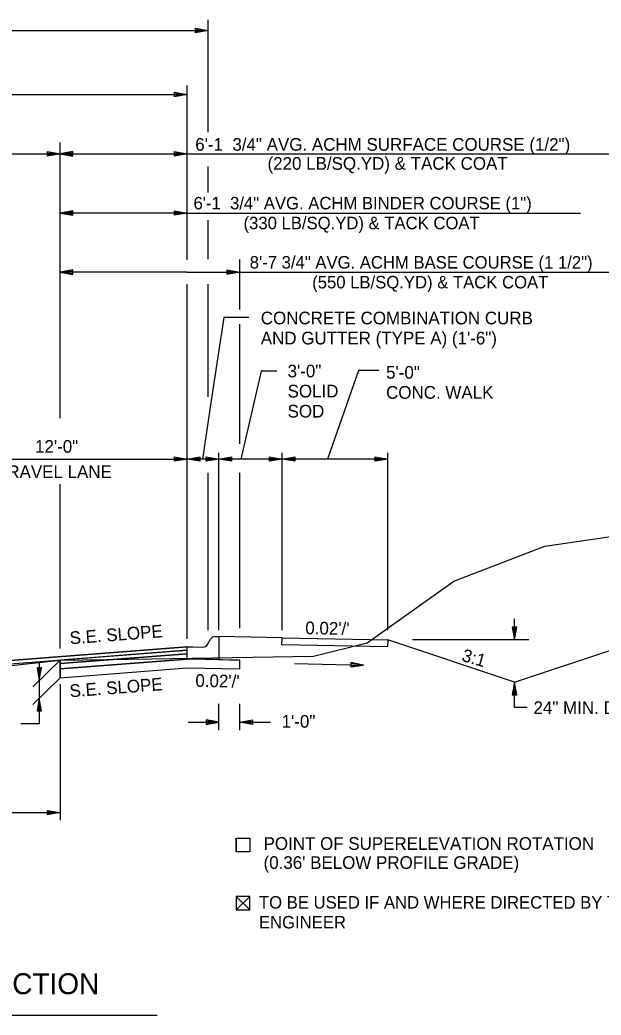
# Model space of a CAD drawing. Extents: x 1001270 to 1003428, y 1840152 to 1842912.
# Drawn here: x 1001356.45 to 1001383.97, y 1842293.63 to 1842340.72 of the extents above; entities that cross this region are included whole.
import ezdxf

# ---------------------------------------------------------------- set-up
doc = ezdxf.new("R2010")
doc.units = 0
for name, color, linetype in [('10', 7, 'Continuous'), ('19', 7, 'Continuous'), ('20', 7, 'Continuous'), ('8', 7, 'Continuous'), ('Default', 7, 'Continuous')]:
    doc.layers.add(name, color=color, linetype=linetype)

# ---------------------------------------------------------------- blocks, each defined once
blk = doc.blocks.new('TM')
at = {"layer": '8'}
for p, q in [((-120.309, 21.181), (-119.787, -20.829)), ((0, 0), (-120.309, 21.181)), ((-31.382, 2.945), (-120.176, 10.512)), ((-119.787, -20.829), (0, 0)), ((-119.911, -10.826), (-31.307, -3.057))]:
    blk.add_line(p, q, dxfattribs=at)

msp = doc.modelspace()

# ---------------------------------------------------------------- linework, layer by layer
at = {"layer": '10'}
for p, q in [((1001366.698, 1842299.245), (1001367.339, 1842298.603)), ((1001367.339, 1842299.245), (1001366.698, 1842298.603)), ((1001367.079, 1842298.603), (1001367.091, 1842298.603))]:
    msp.add_line(p, q, dxfattribs=at)
msp.add_lwpolyline([(1001367.091, 1842298.603), (1001367.339, 1842298.603), (1001367.339, 1842299.245), (1001366.698, 1842299.245), (1001366.698, 1842298.603), (1001367.079, 1842298.603)], dxfattribs=at)
at = {"layer": '19'}
for p, q in [((1001365.368, 1842335.402), (1001365.368, 1842340.717)), ((1001327.368, 1842340.214), (1001365.368, 1842340.214)), ((1001364.768, 1842340.109), (1001364.768, 1842340.319)), ((1001364.768, 1842340.319), (1001365.368, 1842340.214)), ((1001364.768, 1842340.264), (1001365.208, 1842340.229)), ((1001365.368, 1842340.214), (1001364.768, 1842340.109)), ((1001365.208, 1842340.199), (1001364.768, 1842340.159)), ((1001364.368, 1842329.362), (1001364.368, 1842337.608)), ((1001328.368, 1842337.187), (1001364.368, 1842337.187)), ((1001363.768, 1842337.082), (1001363.768, 1842337.292)), ((1001363.768, 1842337.292), (1001364.368, 1842337.187)), ((1001363.768, 1842337.237), (1001364.208, 1842337.202)), ((1001364.368, 1842337.187), (1001363.768, 1842337.082)), ((1001364.208, 1842337.172), (1001363.768, 1842337.132)), ((1001358.361, 1842321.866), (1001358.361, 1842334.913)), ((1001334.361, 1842334.379), (1001358.361, 1842334.379)), ((1001357.761, 1842334.274), (1001357.761, 1842334.484)), ((1001357.761, 1842334.484), (1001358.361, 1842334.379)), ((1001357.761, 1842334.429), (1001358.201, 1842334.394)), ((1001358.361, 1842334.379), (1001357.761, 1842334.274)), ((1001358.201, 1842334.364), (1001357.761, 1842334.324)), ((1001358.961, 1842334.483), (1001358.361, 1842334.378)), ((1001358.361, 1842334.379), (1001364.368, 1842334.379)), ((1001358.361, 1842334.378), (1001358.961, 1842334.273)), ((1001358.961, 1842334.428), (1001358.521, 1842334.393)), ((1001358.521, 1842334.363), (1001358.961, 1842334.323)), ((1001358.961, 1842334.273), (1001358.961, 1842334.483)), ((1001363.768, 1842334.274), (1001363.768, 1842334.484)), ((1001363.768, 1842334.484), (1001364.368, 1842334.379)), ((1001363.768, 1842334.429), (1001364.208, 1842334.394)), ((1001364.368, 1842334.379), (1001363.768, 1842334.274)), ((1001364.208, 1842334.364), (1001363.768, 1842334.324)), ((1001364.368, 1842334.379), (1001385.294, 1842334.379)), ((1001365.368, 1842332.546), (1001365.368, 1842333.775)), ((1001358.961, 1842331.684), (1001358.361, 1842331.579)), ((1001358.361, 1842331.579), (1001358.961, 1842331.474)), ((1001364.368, 1842331.579), (1001358.361, 1842331.579)), ((1001358.961, 1842331.629), (1001358.521, 1842331.594)), ((1001358.521, 1842331.564), (1001358.961, 1842331.524)), ((1001358.961, 1842331.474), (1001358.961, 1842331.684)), ((1001363.768, 1842331.474), (1001363.768, 1842331.684)), ((1001363.768, 1842331.684), (1001364.368, 1842331.579)), ((1001363.768, 1842331.629), (1001364.208, 1842331.594)), ((1001364.368, 1842331.579), (1001363.768, 1842331.474)), ((1001364.208, 1842331.564), (1001363.768, 1842331.524)), ((1001364.368, 1842331.579), (1001382.994, 1842331.579)), ((1001365.368, 1842329.39), (1001365.368, 1842331.237)), ((1001366.868, 1842327.007), (1001366.868, 1842329.379)), ((1001358.961, 1842328.884), (1001358.361, 1842328.779)), ((1001358.361, 1842328.779), (1001358.961, 1842328.674)), ((1001364.368, 1842328.779), (1001358.361, 1842328.779)), ((1001358.961, 1842328.829), (1001358.521, 1842328.794)), ((1001358.521, 1842328.764), (1001358.961, 1842328.724)), ((1001358.961, 1842328.674), (1001358.961, 1842328.884)), ((1001364.368, 1842328.779), (1001387.13, 1842328.779)), ((1001366.268, 1842328.674), (1001366.268, 1842328.884)), ((1001366.268, 1842328.884), (1001366.868, 1842328.779)), ((1001366.268, 1842328.829), (1001366.708, 1842328.794)), ((1001366.868, 1842328.779), (1001366.268, 1842328.674)), ((1001366.708, 1842328.764), (1001366.268, 1842328.724)), ((1001364.368, 1842311.439), (1001364.368, 1842328.212)), ((1001365.368, 1842322.89), (1001365.368, 1842328.212)), ((1001366.109, 1842326.63), (1001365.515, 1842322.716)), ((1001367.288, 1842326.63), (1001366.109, 1842326.63)), ((1001366.868, 1842320.652), (1001366.868, 1842326.322)), ((1001367.873, 1842324.095), (1001366.916, 1842319.938)), ((1001368.617, 1842324.095), (1001367.873, 1842324.095)), ((1001372.488, 1842324.126), (1001371.023, 1842319.938)), ((1001373.45, 1842324.126), (1001372.488, 1842324.126)), ((1001365.515, 1842322.716), (1001365.094, 1842319.938)), ((1001365.868, 1842311.84), (1001365.868, 1842320.238)), ((1001368.868, 1842311.84), (1001368.868, 1842320.238)), ((1001373.868, 1842311.84), (1001373.868, 1842320.238)), ((1001352.368, 1842319.938), (1001364.368, 1842319.938)), ((1001363.768, 1842319.833), (1001363.768, 1842320.043)), ((1001363.768, 1842320.043), (1001364.368, 1842319.938)), ((1001363.768, 1842319.988), (1001364.208, 1842319.953)), ((1001364.368, 1842319.938), (1001363.768, 1842319.833)), ((1001364.208, 1842319.923), (1001363.768, 1842319.883)), ((1001364.368, 1842319.938), (1001364.968, 1842320.043)), ((1001373.868, 1842319.938), (1001364.368, 1842319.938)), ((1001364.968, 1842319.833), (1001364.368, 1842319.938)), ((1001364.528, 1842319.953), (1001364.968, 1842319.988)), ((1001364.968, 1842319.883), (1001364.528, 1842319.923)), ((1001364.968, 1842320.043), (1001364.968, 1842319.833)), ((1001365.268, 1842319.833), (1001365.268, 1842320.043)), ((1001365.268, 1842320.043), (1001365.868, 1842319.938)), ((1001365.268, 1842319.988), (1001365.708, 1842319.953)), ((1001365.868, 1842319.938), (1001365.268, 1842319.833)), ((1001365.708, 1842319.923), (1001365.268, 1842319.883)), ((1001365.868, 1842319.938), (1001366.468, 1842320.043)), ((1001366.468, 1842319.833), (1001365.868, 1842319.938)), ((1001366.028, 1842319.953), (1001366.468, 1842319.988)), ((1001366.468, 1842319.883), (1001366.028, 1842319.923)), ((1001366.468, 1842320.043), (1001366.468, 1842319.833)), ((1001368.268, 1842319.833), (1001368.268, 1842320.043)), ((1001368.268, 1842320.043), (1001368.868, 1842319.938)), ((1001368.268, 1842319.988), (1001368.708, 1842319.953)), ((1001368.868, 1842319.938), (1001368.268, 1842319.833)), ((1001368.708, 1842319.923), (1001368.268, 1842319.883)), ((1001368.868, 1842319.938), (1001369.468, 1842320.043)), ((1001369.468, 1842319.833), (1001368.868, 1842319.938)), ((1001369.028, 1842319.953), (1001369.468, 1842319.988)), ((1001369.468, 1842319.883), (1001369.028, 1842319.923)), ((1001369.468, 1842320.043), (1001369.468, 1842319.833)), ((1001373.268, 1842319.833), (1001373.268, 1842320.043)), ((1001373.268, 1842320.043), (1001373.868, 1842319.938)), ((1001373.268, 1842319.988), (1001373.708, 1842319.953)), ((1001373.868, 1842319.938), (1001373.268, 1842319.833)), ((1001373.708, 1842319.923), (1001373.268, 1842319.883)), ((1001365.368, 1842311.84), (1001365.368, 1842319.287)), ((1001366.868, 1842311.942), (1001366.868, 1842319.287)), ((1001358.361, 1842310.977), (1001358.361, 1842318.747)), ((1001379.87, 1842309.383), (1001402.036, 1842316.771)), ((1001379.87, 1842311.383), (1001379.87, 1842312.386)), ((1001379.975, 1842311.983), (1001379.765, 1842311.983)), ((1001379.765, 1842311.983), (1001379.87, 1842311.383)), ((1001379.815, 1842311.983), (1001379.855, 1842311.543)), ((1001379.87, 1842311.383), (1001379.975, 1842311.983)), ((1001379.885, 1842311.543), (1001379.92, 1842311.983)), ((1001365.339, 1842311.167), (1001365.485, 1842311.419)), ((1001365.702, 1842311.543), (1001365.868, 1842311.543)), ((1001365.868, 1842311.543), (1001365.868, 1842311.21)), ((1001368.869, 1842311.483), (1001365.868, 1842311.543)), ((1001368.856, 1842311.15), (1001368.869, 1842311.483)), ((1001368.869, 1842311.483), (1001373.868, 1842311.383)), ((1001368.869, 1842311.483), (1001368.869, 1842311.483)), ((1001373.868, 1842311.383), (1001373.855, 1842311.05)), ((1001379.87, 1842309.383), (1001373.868, 1842311.383)), ((1001380.555, 1842311.383), (1001375.038, 1842311.383)), ((1001364.368, 1842311.058), (1001364.652, 1842311.052)), ((1001364.652, 1842311.052), (1001364.652, 1842311.052)), ((1001364.652, 1842311.052), (1001364.652, 1842311.052)), ((1001364.652, 1842311.052), (1001365.118, 1842311.043)), ((1001365.868, 1842311.21), (1001365.868, 1842311.028)), ((1001365.868, 1842311.028), (1001365.868, 1842310.448)), ((1001373.855, 1842311.05), (1001368.856, 1842311.15)), ((1001358.361, 1842310.429), (1001357.061, 1842309.156)), ((1001358.361, 1842309.595), (1001358.361, 1842310.429)), ((1001364.368, 1842310.475), (1001364.368, 1842310.725)), ((1001364.368, 1842310.725), (1001364.368, 1842310.725)), ((1001365.868, 1842310.448), (1001364.368, 1842310.478)), ((1001364.368, 1842310.475), (1001364.368, 1842310.475)), ((1001364.368, 1842310.475), (1001364.368, 1842310.475)), ((1001365.868, 1842310.448), (1001366.868, 1842310.428)), ((1001366.868, 1842310.008), (1001366.868, 1842310.428)), ((1001366.868, 1842310.008), (1001366.868, 1842310.428)), ((1001357.476, 1842310.06), (1001357.266, 1842310.06)), ((1001357.266, 1842310.06), (1001357.371, 1842309.46)), ((1001357.321, 1842310.06), (1001357.356, 1842309.62)), ((1001357.371, 1842309.46), (1001357.476, 1842310.06)), ((1001357.386, 1842309.62), (1001357.426, 1842310.06)), ((1001358.361, 1842310.012), (1001358.361, 1842309.595)), ((1001364.368, 1842310.058), (1001366.868, 1842310.008)), ((1001366.868, 1842310.008), (1001366.868, 1842310.008)), ((1001358.361, 1842309.595), (1001357.061, 1842308.323)), ((1001379.87, 1842309.384), (1001379.765, 1842308.784)), ((1001379.975, 1842308.784), (1001379.87, 1842309.384)), ((1001379.87, 1842308.177), (1001379.87, 1842309.384)), ((1001358.361, 1842309.294), (1001358.361, 1842302.859)), ((1001379.855, 1842309.224), (1001379.82, 1842308.784)), ((1001379.925, 1842308.784), (1001379.885, 1842309.224)), ((1001357.371, 1842308.626), (1001357.266, 1842308.026)), ((1001357.356, 1842308.466), (1001357.316, 1842308.026)), ((1001357.476, 1842308.026), (1001357.371, 1842308.626)), ((1001357.421, 1842308.026), (1001357.386, 1842308.466)), ((1001379.765, 1842308.784), (1001379.975, 1842308.784)), ((1001357.266, 1842308.026), (1001357.476, 1842308.026)), ((1001365.868, 1842307.114), (1001365.868, 1842308.352)), ((1001366.868, 1842307.114), (1001366.868, 1842308.352)), ((1001380.47, 1842308.177), (1001379.87, 1842308.177)), ((1001364.419, 1842307.492), (1001365.868, 1842307.492)), ((1001364.419, 1842307.492), (1001365.868, 1842307.492)), ((1001365.268, 1842307.597), (1001365.268, 1842307.387)), ((1001365.868, 1842307.492), (1001365.268, 1842307.597)), ((1001365.268, 1842307.597), (1001365.268, 1842307.387)), ((1001365.868, 1842307.492), (1001365.268, 1842307.597)), ((1001365.708, 1842307.507), (1001365.268, 1842307.542)), ((1001365.708, 1842307.507), (1001365.268, 1842307.542)), ((1001365.268, 1842307.387), (1001365.868, 1842307.492)), ((1001365.268, 1842307.387), (1001365.868, 1842307.492)), ((1001365.268, 1842307.437), (1001365.708, 1842307.477)), ((1001365.268, 1842307.437), (1001365.708, 1842307.477)), ((1001366.868, 1842307.492), (1001367.468, 1842307.597)), ((1001366.868, 1842307.492), (1001367.468, 1842307.597)), ((1001367.468, 1842307.387), (1001366.868, 1842307.492)), ((1001366.868, 1842307.492), (1001368.317, 1842307.492)), ((1001367.468, 1842307.387), (1001366.868, 1842307.492)), ((1001366.868, 1842307.492), (1001368.317, 1842307.492)), ((1001367.028, 1842307.507), (1001367.468, 1842307.542)), ((1001367.028, 1842307.507), (1001367.468, 1842307.542)), ((1001367.468, 1842307.437), (1001367.028, 1842307.477)), ((1001367.468, 1842307.437), (1001367.028, 1842307.477)), ((1001367.468, 1842307.597), (1001367.468, 1842307.387)), ((1001367.468, 1842307.597), (1001367.468, 1842307.387)), ((1001357.371, 1842307.415), (1001356.497, 1842307.415)), ((1001357.761, 1842303.108), (1001357.761, 1842303.318)), ((1001357.761, 1842303.318), (1001358.361, 1842303.213)), ((1001357.761, 1842303.263), (1001358.201, 1842303.228)), ((1001334.361, 1842303.213), (1001358.361, 1842303.213)), ((1001358.361, 1842303.213), (1001357.761, 1842303.108)), ((1001358.201, 1842303.198), (1001357.761, 1842303.158)), ((1001329.336, 1842293.63), (1001362.955, 1842293.63))]:
    msp.add_line(p, q, dxfattribs=at)
for points in [[(1001308.144, 1842305.359), (1001317.69, 1842306.018), (1001325.322, 1842307.545), (1001329.477, 1842307.756), (1001334.361, 1842308.581), (1001340.15, 1842308.799), (1001346.517, 1842309.325), (1001351.216, 1842309.645), (1001358.361, 1842310.429), (1001362.7, 1842310.493), (1001370.347, 1842310.619), (1001372.903, 1842311.251), (1001376.995, 1842314.166), (1001381.307, 1842315.815), (1001385.954, 1842316.502), (1001388.908, 1842316.716)], [(1001328.368, 1842308.286), (1001346.368, 1842309.672), (1001364.368, 1842311.058)], [(1001328.368, 1842308.119), (1001346.368, 1842309.505), (1001364.368, 1842310.891)], [(1001364.368, 1842310.478), (1001364.368, 1842310.641), (1001364.368, 1842310.891), (1001364.368, 1842311.058)], [(1001357.371, 1842310.305), (1001357.371, 1842307.415)], [(1001358.361, 1842310.262), (1001364.368, 1842310.725)], [(1001364.368, 1842310.725), (1001358.361, 1842310.262), (1001358.361, 1842310.012)], [(1001358.361, 1842310.012), (1001364.368, 1842310.475)], [(1001358.361, 1842310.012), (1001364.368, 1842310.475)], [(1001366.868, 1842310.428), (1001364.368, 1842310.475), (1001358.361, 1842310.012)], [(1001358.361, 1842309.595), (1001364.368, 1842310.058)], [(1001358.361, 1842309.595), (1001364.368, 1842310.058), (1001366.868, 1842310.008)], [(1001367.34, 1842301.353), (1001366.698, 1842301.353), (1001366.698, 1842301.995), (1001367.34, 1842301.995), (1001367.34, 1842301.353)], [(1001366.702, 1842301.357), (1001366.702, 1842301.998), (1001367.343, 1842301.998), (1001367.343, 1842301.357), (1001366.702, 1842301.357)]]:
    msp.add_lwpolyline(points, dxfattribs=at)
for points in [[(1001328.368, 1842308.286), (1001328.368, 1842308.119), (1001364.368, 1842310.891), (1001364.368, 1842311.058)], [(1001358.361, 1842310.429), (1001358.361, 1842310.262), (1001364.368, 1842310.725), (1001364.368, 1842310.891)]]:
    msp.add_lwpolyline(points, close=True, dxfattribs=at)
for centre, start, end in [((1001365.702, 1842311.293), 90, 149.8381), ((1001365.123, 1842311.293), 268.8542, 329.8365)]:
    msp.add_arc(centre, 0.25, start, end, dxfattribs=at)
at = {"layer": '20'}
msp.add_line((1001369.452, 1842310.259), (1001372.722, 1842310.194), dxfattribs=at)

# ---------------------------------------------------------------- block references
at = {"layer": '19', "xscale": 0.0050063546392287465, "yscale": 0.005006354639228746, "rotation": -1.1310771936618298}
msp.add_blockref('TM', (1001372.722, 1842310.194), dxfattribs=at)

# ---------------------------------------------------------------- texts
at = {"layer": '19'}
for s, height, p in [('6\'-1  3/4" AVG. ACHM SURFACE COURSE (1/2")', 0.6, (1001364.756, 1842334.527)), ('(220 LB/SQ.YD) & TACK COAT', 0.6, (1001368.179, 1842333.627)), ('6\'-1  3/4" AVG. ACHM BINDER COURSE (1")', 0.59001, (1001364.676, 1842331.753)), ('(330 LB/SQ.YD) & TACK COAT', 0.59001, (1001367.043, 1842330.813)), ('8\'-7 3/4" AVG. ACHM BASE COURSE (1 1/2")', 0.59001, (1001367.336, 1842328.953)), ('(550 LB/SQ.YD) & TACK COAT', 0.59001, (1001370.293, 1842328.013)), ('3\'-0"', 0.6, (1001369.128, 1842323.804)), ('SOLID ', 0.6, (1001369.128, 1842322.854)), ('SOD', 0.6, (1001369.128, 1842321.904)), ('12\'-0"', 0.6, (1001357.171, 1842320.238)), ('TRAVEL LANE', 0.6, (1001355.368, 1842319.038)), ('24" MIN. DEPTH', 0.6, (1001380.77, 1842307.877)), ('1\'-0"', 0.6, (1001368.845, 1842307.229))]:
    msp.add_text(s, height=height, dxfattribs=at).set_placement(p)
for s, height, rotation, p in [('CONCRETE COMBINATION CURB', 0.6, 360, (1001367.859, 1842326.312)), ('AND GUTTER (TYPE A) (1\'-6")', 0.6, 360, (1001367.859, 1842325.362)), ('5\'-0"', 0.6, 360, (1001373.791, 1842323.741)), ('CONC. WALK', 0.6, 360, (1001373.791, 1842322.791)), ("0.02'/'", 0.6, 358.8515, (1001369.961, 1842311.656)), ('S.E. SLOPE', 0.6, 4.4033, (1001358.832, 1842311.171)), ('3:1', 0.6, 343.7613, (1001377.337, 1842310.397)), ('S.E. SLOPE', 0.6, 4.4033, (1001358.829, 1842308.664)), ("0.02'/'", 0.6, 358.8581, (1001364.756, 1842309.162)), ('POINT OF SUPERELEVATION ROTATION', 0.6, 359.9954, (1001367.991, 1842301.448)), ("(0.36' BELOW PROFILE GRADE)", 0.6, 359.9954, (1001367.991, 1842300.548)), ('CURB AND GUTTER SUPERELEVATED SECTION', 0.98999, 0.0046, (1001329.391, 1842294.618))]:
    msp.add_text(s, height=height, rotation=rotation, dxfattribs=at).set_placement(p)
at = {"layer": 'Default'}
for s, height, p in [('TO BE USED IF AND WHERE DIRECTED BY THE ', 0.59001, (1001367.771, 1842298.671)), ('ENGINEER', 0.59, (1001367.771, 1842297.731))]:
    msp.add_text(s, height=height, rotation=359.9954, dxfattribs=at).set_placement(p)

doc.saveas('drawing.dxf')
